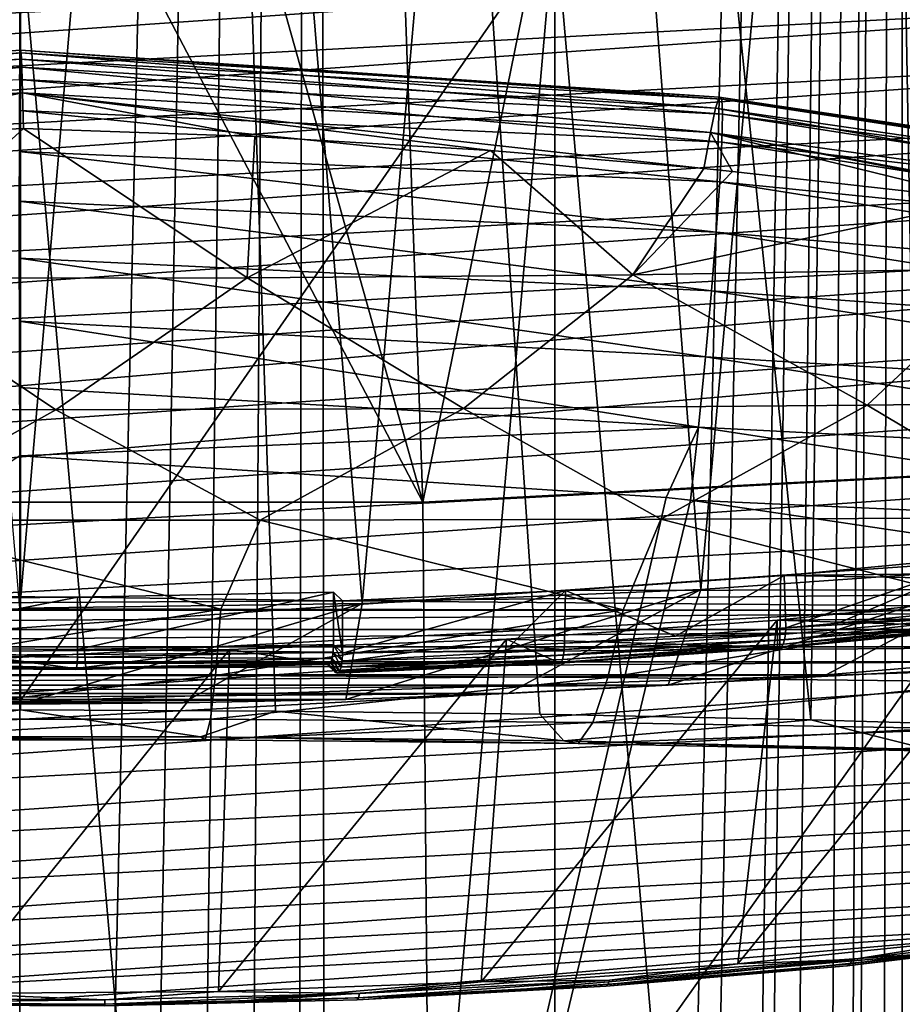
# Model space of a CAD drawing. Header units: metres. Extents: x -24 to 24, y -69 to 184.
# Tile 351 of 656: x 0 to 3.26, y 112.64 to 116.27. Entities that reach past the tile are written whole.
import ezdxf

# ---------------------------------------------------------------- set-up
doc = ezdxf.new("R2010")
doc.units = ezdxf.units.M
for name, color, linetype in [('1253', 7, 'CONTINUOUS'), ('1299', 7, 'CONTINUOUS'), ('1613', 7, 'CONTINUOUS'), ('1858', 7, 'CONTINUOUS'), ('1939', 7, 'CONTINUOUS'), ('2003', 7, 'CONTINUOUS'), ('2147', 7, 'CONTINUOUS'), ('2546', 7, 'CONTINUOUS'), ('3392', 7, 'CONTINUOUS'), ('367', 7, 'CONTINUOUS'), ('370', 7, 'CONTINUOUS'), ('4018', 7, 'CONTINUOUS'), ('4025', 7, 'CONTINUOUS'), ('4030', 7, 'CONTINUOUS'), ('433', 7, 'CONTINUOUS'), ('434', 7, 'CONTINUOUS'), ('457', 7, 'CONTINUOUS'), ('502', 7, 'CONTINUOUS'), ('503', 7, 'CONTINUOUS'), ('529', 7, 'CONTINUOUS'), ('530', 7, 'CONTINUOUS'), ('556', 2, 'CONTINUOUS'), ('565', 2, 'CONTINUOUS')]:
    doc.layers.add(name, color=color, linetype=linetype)

msp = doc.modelspace()

# ---------------------------------------------------------------- linework, layer by layer
at = {"layer": '1253'}
for points in [[(3.076495, 116.790613, 232.800227), (-5.889537, 116.311502, 231.01216), (-6.533398, 116.124153, 230.312965)], [(3.954376, 116.684583, 232.404517), (3.076495, 116.790613, 232.800227), (-6.533398, 116.124153, 230.312965)], [(3.954376, 116.684583, 232.404517), (-6.533398, 116.124153, 230.312965), (-7.088827, 115.91872, 229.546278)], [(4.778721, 116.552885, 231.913013), (3.954376, 116.684583, 232.404517), (-7.088827, 115.91872, 229.546278)], [(4.778721, 116.552885, 231.913013), (-7.088827, 115.91872, 229.546278), (-7.548304, 115.697987, 228.722489)], [(5.538435, 116.397289, 231.332322), (4.778721, 116.552885, 231.913013), (-7.548304, 115.697987, 228.722489)], [(5.538435, 116.397289, 231.332322), (-7.548304, 115.697987, 228.722489), (-7.905641, 115.464921, 227.852676)], [(6.223215, 116.219901, 230.670298), (5.538435, 116.397289, 231.332322), (-7.905641, 115.464921, 227.852676)], [(6.223215, 116.219901, 230.670298), (-7.905641, 115.464921, 227.852676), (-8.155979, 115.222682, 226.948627)], [(6.823507, 116.023218, 229.936268), (6.223215, 116.219901, 230.670298), (-8.155979, 115.222682, 226.948627)], [(6.823507, 116.023218, 229.936268), (-8.155979, 115.222682, 226.948627), (-8.295877, 114.974668, 226.023028)], [(7.331842, 115.809668, 229.139291), (6.823507, 116.023218, 229.936268), (-8.295877, 114.974668, 226.023028)], [(7.331842, 115.809668, 229.139291), (-8.295877, 114.974668, 226.023028), (-8.323555, 114.723945, 225.087318)], [(7.740613, 115.582452, 228.291307), (7.331842, 115.809668, 229.139291), (-8.323555, 114.723945, 225.087318)], [(7.740613, 115.582452, 228.291307), (-8.323555, 114.723945, 225.087318), (-8.238608, 114.474276, 224.155539)], [(7.740613, 115.582452, 228.291307), (-8.238608, 114.474276, 224.155539), (-8.043475, 114.230035, 223.24402)], [(8.043475, 115.345671, 227.407629), (7.740613, 115.582452, 228.291307), (-8.043475, 114.230035, 223.24402)], [(8.043475, 115.345671, 227.407629), (-8.043475, 114.230035, 223.24402), (-7.740613, 113.993255, 222.360343)], [(8.238608, 115.10143, 226.49611), (8.043475, 115.345671, 227.407629), (-7.740613, 113.993255, 222.360343)], [(8.323555, 114.851761, 225.564331), (8.238608, 115.10143, 226.49611), (-7.740613, 113.993255, 222.360343)], [(-7.331842, 113.766038, 221.512359), (8.323555, 114.851761, 225.564331), (-7.740613, 113.993255, 222.360343)], [(8.295877, 114.601038, 224.628621), (8.323555, 114.851761, 225.564331), (-7.331842, 113.766038, 221.512359)], [(-6.823507, 113.552489, 220.715382), (8.295877, 114.601038, 224.628621), (-7.331842, 113.766038, 221.512359)], [(8.155979, 114.353025, 223.703022), (8.295877, 114.601038, 224.628621), (-6.823507, 113.552489, 220.715382)], [(-6.223215, 113.355806, 219.981351), (8.155979, 114.353025, 223.703022), (-6.823507, 113.552489, 220.715382)], [(7.905641, 114.110785, 222.798973), (8.155979, 114.353025, 223.703022), (-6.223215, 113.355806, 219.981351)], [(-5.538435, 113.178417, 219.319327), (7.905641, 114.110785, 222.798973), (-6.223215, 113.355806, 219.981351)], [(7.548304, 113.87772, 221.92916), (7.905641, 114.110785, 222.798973), (-5.538435, 113.178417, 219.319327)], [(-4.778721, 113.022821, 218.738636), (7.548304, 113.87772, 221.92916), (-5.538435, 113.178417, 219.319327)], [(7.088827, 113.656986, 221.105372), (7.548304, 113.87772, 221.92916), (-4.778721, 113.022821, 218.738636)], [(-3.954376, 112.891123, 218.247133), (7.088827, 113.656986, 221.105372), (-4.778721, 113.022821, 218.738636)], [(6.533398, 113.451553, 220.338685), (7.088827, 113.656986, 221.105372), (-3.954376, 112.891123, 218.247133)], [(-3.076495, 112.785093, 217.851423), (6.533398, 113.451553, 220.338685), (-3.954376, 112.891123, 218.247133)], [(5.889537, 113.264204, 219.639489), (6.533398, 113.451553, 220.338685), (-3.076495, 112.785093, 217.851423)], [(-2.156963, 112.706168, 217.55687), (5.889537, 113.264204, 219.639489), (-3.076495, 112.785093, 217.851423)], [(5.16596, 113.097477, 219.017256), (5.889537, 113.264204, 219.639489), (-2.156963, 112.706168, 217.55687)], [(-1.208233, 112.655418, 217.367468), (5.16596, 113.097477, 219.017256), (-2.156963, 112.706168, 217.55687)], [(4.372484, 112.953632, 218.48042), (5.16596, 113.097477, 219.017256), (-1.208233, 112.655418, 217.367468)], [(-0.243175, 112.63353, 217.28578), (4.372484, 112.953632, 218.48042), (-1.208233, 112.655418, 217.367468)], [(0.725197, 112.640799, 217.312909), (4.372484, 112.953632, 218.48042), (-0.243175, 112.63353, 217.28578)], [(3.51981, 112.834609, 218.03622), (4.372484, 112.953632, 218.48042), (0.725197, 112.640799, 217.312909)], [(1.683753, 112.677128, 217.448492), (3.51981, 112.834609, 218.03622), (0.725197, 112.640799, 217.312909)], [(2.619496, 112.742023, 217.690684), (3.51981, 112.834609, 218.03622), (1.683753, 112.677128, 217.448492)]]:
    msp.add_3dface(points, dxfattribs=at)
at = {"layer": '1299'}
for points in [[(3.734775, 114.2535, 213.733534), (2.392143, 113.813976, 214.736598), (2.513306, 114.16763, 213.413063)], [(2.976008, 113.852956, 214.882076), (2.392143, 113.813976, 214.736598), (3.734775, 114.2535, 213.733534)], [(3.550436, 113.900343, 215.058926), (2.976008, 113.852956, 214.882076), (3.734775, 114.2535, 213.733534)], [(2.513306, 114.16763, 213.413063), (1.203709, 113.761712, 214.541548), (1.26367, 114.115726, 213.219353)], [(1.800606, 113.783522, 214.622944), (1.203709, 113.761712, 214.541548), (2.513306, 114.16763, 213.413063)], [(2.392143, 113.813976, 214.736598), (1.800606, 113.783522, 214.622944), (2.513306, 114.16763, 213.413063)], [(1.26367, 114.115726, 213.219353), (-0.000003, 113.744214, 214.476246), (0, 114.098362, 213.154552)], [(0.602705, 113.748591, 214.492581), (-0.000003, 113.744214, 214.476246), (1.26367, 114.115726, 213.219353)], [(1.203709, 113.761712, 214.541548), (0.602705, 113.748591, 214.492581), (1.26367, 114.115726, 213.219353)]]:
    msp.add_3dface(points, dxfattribs=at)
at = {"layer": '1613'}
for points in [[(3.918533, 112.887387, 218.159281), (3.053557, 112.778875, 217.809333), (3.063764, 112.7859, 217.780525)], [(3.905478, 112.880025, 218.186827), (3.053557, 112.778875, 217.809333), (3.918533, 112.887387, 218.159281)], [(3.928885, 112.903755, 218.134617), (3.918533, 112.887387, 218.159281), (3.063764, 112.7859, 217.780525)], [(3.071858, 112.802, 217.754861), (3.928885, 112.903755, 218.134617), (3.063764, 112.7859, 217.780525)], [(3.928885, 112.903755, 218.134617), (3.071858, 112.802, 217.754861), (3.55945, 112.879116, 217.934733)], [(3.55945, 112.879116, 217.934733), (3.071858, 112.802, 217.754861), (2.649214, 112.785524, 217.585441)], [(3.905478, 112.880025, 218.186827), (3.51981, 112.834609, 218.03622), (3.053557, 112.778875, 217.809333)], [(3.51981, 112.834609, 218.03622), (2.619496, 112.742023, 217.690684), (3.053557, 112.778875, 217.809333)], [(2.649214, 112.785524, 217.585441), (2.176201, 112.725719, 217.470178), (1.703152, 112.719914, 217.340582)], [(3.063764, 112.7859, 217.780525), (2.163235, 112.703049, 217.526346), (2.170467, 112.70982, 217.496593)], [(3.053557, 112.778875, 217.809333), (2.163235, 112.703049, 217.526346), (3.063764, 112.7859, 217.780525)], [(3.053557, 112.778875, 217.809333), (2.619496, 112.742023, 217.690684), (2.163235, 112.703049, 217.526346)], [(3.071858, 112.802, 217.754861), (3.063764, 112.7859, 217.780525), (2.170467, 112.70982, 217.496593)], [(2.176201, 112.725719, 217.470178), (3.071858, 112.802, 217.754861), (2.170467, 112.70982, 217.496593)], [(3.071858, 112.802, 217.754861), (2.176201, 112.725719, 217.470178), (2.649214, 112.785524, 217.585441)], [(2.619496, 112.742023, 217.690684), (1.683753, 112.677128, 217.448492), (2.163235, 112.703049, 217.526346)], [(1.703152, 112.719914, 217.340582), (1.253176, 112.675874, 217.284151), (0.734058, 112.683174, 217.203467)], [(2.170467, 112.70982, 217.496593), (1.24571, 112.653501, 217.341427), (1.249874, 112.660106, 217.311056)], [(2.163235, 112.703049, 217.526346), (1.24571, 112.653501, 217.341427), (2.170467, 112.70982, 217.496593)], [(2.163235, 112.703049, 217.526346), (1.683753, 112.677128, 217.448492), (1.24571, 112.653501, 217.341427)], [(2.176201, 112.725719, 217.470178), (2.170467, 112.70982, 217.496593), (1.249874, 112.660106, 217.311056)], [(1.253176, 112.675874, 217.284151), (2.176201, 112.725719, 217.470178), (1.249874, 112.660106, 217.311056)], [(2.176201, 112.725719, 217.470178), (1.253176, 112.675874, 217.284151), (1.703152, 112.719914, 217.340582)], [(0.314392, 112.653089, 217.199118), (-0.628345, 112.657652, 217.216148), (-0.244962, 112.675801, 217.175952)], [(0.734058, 112.683174, 217.203467), (0.314392, 112.653089, 217.199118), (-0.244962, 112.675801, 217.175952)], [(1.253176, 112.675874, 217.284151), (1.249874, 112.660106, 217.311056), (0.313564, 112.637381, 217.226247)], [(0.314392, 112.653089, 217.199118), (1.253176, 112.675874, 217.284151), (0.313564, 112.637381, 217.226247)], [(1.253176, 112.675874, 217.284151), (0.314392, 112.653089, 217.199118), (0.734058, 112.683174, 217.203467)], [(1.683753, 112.677128, 217.448492), (0.725197, 112.640799, 217.312909), (1.24571, 112.653501, 217.341427)], [(-0.628345, 112.657652, 217.216148), (0.314392, 112.653089, 217.199118), (-0.626689, 112.641933, 217.243232)], [(0.314392, 112.653089, 217.199118), (0.313564, 112.637381, 217.226247), (-0.626689, 112.641933, 217.243232)], [(0.313564, 112.637381, 217.226247), (-0.624602, 112.635388, 217.27383), (-0.626689, 112.641933, 217.243232)], [(0.312519, 112.630852, 217.256901), (-0.624602, 112.635388, 217.27383), (0.313564, 112.637381, 217.226247)], [(0.725197, 112.640799, 217.312909), (-0.243175, 112.63353, 217.28578), (0.312519, 112.630852, 217.256901)], [(1.249874, 112.660106, 217.311056), (0.312519, 112.630852, 217.256901), (0.313564, 112.637381, 217.226247)], [(1.24571, 112.653501, 217.341427), (0.312519, 112.630852, 217.256901), (1.249874, 112.660106, 217.311056)], [(1.24571, 112.653501, 217.341427), (0.725197, 112.640799, 217.312909), (0.312519, 112.630852, 217.256901)]]:
    msp.add_3dface(points, dxfattribs=at)
at = {"layer": '1858'}
for points in [[(2.794619, 114.053952, 216.791314), (3.546867, 114.060731, 216.816615), (3.754803, 114.152681, 217.159774)], [(1.796615, 113.98474, 216.533011), (2.796003, 113.954655, 216.420734), (2.794619, 114.053952, 216.791314)], [(3.579523, 114.029188, 216.698894), (3.546867, 114.060731, 216.816615), (2.794619, 114.053952, 216.791314)], [(2.796003, 113.954655, 216.420734), (3.579523, 114.029188, 216.698894), (2.794619, 114.053952, 216.791314)], [(0.774342, 113.945985, 216.388374), (1.132052, 113.893263, 216.191615), (1.796615, 113.98474, 216.533011)], [(1.132052, 113.893263, 216.191615), (1.988059, 113.898614, 216.211585), (1.796615, 113.98474, 216.533011)], [(1.988059, 113.898614, 216.211585), (2.796003, 113.954655, 216.420734), (1.796615, 113.98474, 216.533011)], [(-0.726911, 113.882524, 216.151535), (0.205002, 113.875615, 216.125749), (-0.258396, 113.938207, 216.359347)], [(-0.258396, 113.938207, 216.359347), (0.205002, 113.875615, 216.125749), (0.774342, 113.945985, 216.388374)], [(0.205002, 113.875615, 216.125749), (1.132052, 113.893263, 216.191615), (0.774342, 113.945985, 216.388374)], [(1.164708, 113.86172, 216.073894), (1.988059, 113.898614, 216.211585), (1.132052, 113.893263, 216.191615)]]:
    msp.add_3dface(points, dxfattribs=at)
at = {"layer": '1939'}
for points in [[(3.734775, 114.2535, 213.733534), (3.192928, 121.760477, 211.551867), (4.417493, 121.867264, 211.950403)], [(2.513306, 114.16763, 213.413063), (1.930974, 121.688582, 211.28355), (3.192928, 121.760477, 211.551867)], [(3.734775, 114.2535, 213.733534), (2.513306, 114.16763, 213.413063), (3.192928, 121.760477, 211.551867)], [(1.26367, 114.115726, 213.219353), (0.646236, 121.652415, 211.148576), (1.930974, 121.688582, 211.28355)], [(2.513306, 114.16763, 213.413063), (1.26367, 114.115726, 213.219353), (1.930974, 121.688582, 211.28355)], [(0, 114.098362, 213.154552), (-0.64624, 121.652416, 211.148576), (0.646236, 121.652415, 211.148576)], [(1.26367, 114.115726, 213.219353), (0, 114.098362, 213.154552), (0.646236, 121.652415, 211.148576)]]:
    msp.add_3dface(points, dxfattribs=at)
at = {"layer": '2003'}
for points in [[(2.649214, 112.785524, 217.585441), (2.794619, 114.053952, 216.791314), (3.754803, 114.152681, 217.159774)], [(3.55945, 112.879116, 217.934733), (2.649214, 112.785524, 217.585441), (3.754803, 114.152681, 217.159774)], [(1.703152, 112.719914, 217.340582), (1.796615, 113.98474, 216.533011), (2.794619, 114.053952, 216.791314)], [(2.649214, 112.785524, 217.585441), (1.703152, 112.719914, 217.340582), (2.794619, 114.053952, 216.791314)], [(0.734058, 112.683174, 217.203467), (0.774342, 113.945985, 216.388374), (1.796615, 113.98474, 216.533011)], [(1.703152, 112.719914, 217.340582), (0.734058, 112.683174, 217.203467), (1.796615, 113.98474, 216.533011)], [(-0.244962, 112.675801, 217.175952), (-0.258396, 113.938207, 216.359347), (0.774342, 113.945985, 216.388374)], [(0.734058, 112.683174, 217.203467), (-0.244962, 112.675801, 217.175952), (0.774342, 113.945985, 216.388374)]]:
    msp.add_3dface(points, dxfattribs=at)
at = {"layer": '2147'}
for points in [[(0.213706, 113.94637, 216.00344), (0.21319, 113.917785, 216.016155), (-0.733018, 113.953278, 216.029223)], [(0.21319, 113.917785, 216.016155), (-0.732763, 113.924695, 216.041944), (-0.733018, 113.953278, 216.029223)], [(1.1569, 113.936008, 216.084159), (0.21319, 113.917785, 216.016155), (0.213706, 113.94637, 216.00344)], [(1.158178, 113.964621, 216.071553), (1.1569, 113.936008, 216.084159), (0.213706, 113.94637, 216.00344)], [(0.21319, 113.917785, 216.016155), (0.211692, 113.894506, 216.037085), (-0.732763, 113.924695, 216.041944)], [(0.211692, 113.894506, 216.037085), (-0.732021, 113.901421, 216.06289), (-0.732763, 113.924695, 216.041944)], [(0.211692, 113.894506, 216.037085), (0.209362, 113.878848, 216.064168), (-0.732021, 113.901421, 216.06289)], [(0.209362, 113.878848, 216.064168), (-0.730864, 113.885769, 216.089999), (-0.732021, 113.901421, 216.06289)], [(1.153183, 113.912642, 216.104779), (0.211692, 113.894506, 216.037085), (0.21319, 113.917785, 216.016155)], [(1.153183, 113.912642, 216.104779), (1.147396, 113.896857, 216.131367), (0.211692, 113.894506, 216.037085)], [(1.1569, 113.936008, 216.084159), (1.153183, 113.912642, 216.104779), (0.21319, 113.917785, 216.016155)], [(0.209362, 113.878848, 216.064168), (0.206426, 113.872345, 216.09475), (-0.730864, 113.885769, 216.089999)], [(0.206426, 113.872345, 216.09475), (-0.729407, 113.879275, 216.120611), (-0.730864, 113.885769, 216.089999)], [(0.206426, 113.872345, 216.09475), (-0.726911, 113.882524, 216.151535), (-0.729407, 113.879275, 216.120611)], [(0.205002, 113.875615, 216.125749), (-0.726911, 113.882524, 216.151535), (0.206426, 113.872345, 216.09475)], [(1.132052, 113.893263, 216.191615), (0.205002, 113.875615, 216.125749), (0.206426, 113.872345, 216.09475)], [(1.140102, 113.890186, 216.161336), (1.132052, 113.893263, 216.191615), (0.206426, 113.872345, 216.09475)], [(1.140102, 113.890186, 216.161336), (0.206426, 113.872345, 216.09475), (0.209362, 113.878848, 216.064168)], [(1.147396, 113.896857, 216.131367), (0.209362, 113.878848, 216.064168), (0.211692, 113.894506, 216.037085)], [(1.147396, 113.896857, 216.131367), (1.140102, 113.890186, 216.161336), (0.209362, 113.878848, 216.064168)]]:
    msp.add_3dface(points, dxfattribs=at)
at = {"layer": '2546'}
for points in [[(6.220641, 114.257367, 216.391358), (3.605642, 114.293737, 216.527092), (2.821091, 114.219341, 216.249441)], [(5.719387, 114.170681, 216.067843), (6.220641, 114.257367, 216.391358), (2.821091, 114.219341, 216.249441)], [(2.013991, 114.163368, 216.040549), (5.719387, 114.170681, 216.067843), (2.821091, 114.219341, 216.249441)], [(1.158178, 114.157806, 216.01979), (0.213702, 114.139555, 215.951676), (1.190827, 114.126269, 215.902092)], [(1.190827, 114.126269, 215.902092), (5.719387, 114.170681, 216.067843), (2.013991, 114.163368, 216.040549)], [(5.200007, 114.091386, 215.771907), (5.719387, 114.170681, 216.067843), (1.190827, 114.126269, 215.902092)], [(-0.733009, 114.146463, 215.977459), (-5.200014, 114.091387, 215.771911), (0.213702, 114.139555, 215.951676)], [(0.213702, 114.139555, 215.951676), (-5.200014, 114.091387, 215.771911), (1.190827, 114.126269, 215.902092)], [(-5.200014, 114.091387, 215.771911), (5.200007, 114.091386, 215.771907), (1.190827, 114.126269, 215.902092)], [(-5.200014, 114.091387, 215.771911), (-4.664189, 114.019742, 215.504529), (5.200007, 114.091386, 215.771907)], [(-4.664189, 114.019742, 215.504529), (4.664178, 114.019741, 215.504524), (5.200007, 114.091386, 215.771907)], [(-4.664189, 114.019742, 215.504529), (-4.113947, 113.956016, 215.2667), (4.664178, 114.019741, 215.504524)], [(-4.113947, 113.956016, 215.2667), (4.113938, 113.956015, 215.266696), (4.664178, 114.019741, 215.504524)], [(-4.113947, 113.956016, 215.2667), (-3.550443, 113.900344, 215.058928), (4.113938, 113.956015, 215.266696)], [(-3.550443, 113.900344, 215.058928), (3.550436, 113.900343, 215.058926), (4.113938, 113.956015, 215.266696)], [(-3.550443, 113.900344, 215.058928), (-2.976018, 113.852957, 214.882079), (3.550436, 113.900343, 215.058926)], [(-2.976018, 113.852957, 214.882079), (2.976008, 113.852956, 214.882076), (3.550436, 113.900343, 215.058926)], [(-2.976018, 113.852957, 214.882079), (-2.392149, 113.813976, 214.7366), (2.976008, 113.852956, 214.882076)], [(-2.392149, 113.813976, 214.7366), (2.392143, 113.813976, 214.736598), (2.976008, 113.852956, 214.882076)], [(-2.392149, 113.813976, 214.7366), (-1.800614, 113.783522, 214.622946), (2.392143, 113.813976, 214.736598)], [(-1.800614, 113.783522, 214.622946), (1.800606, 113.783522, 214.622944), (2.392143, 113.813976, 214.736598)], [(-1.800614, 113.783522, 214.622946), (-1.203715, 113.761712, 214.541548), (1.800606, 113.783522, 214.622944)], [(-1.203715, 113.761712, 214.541548), (1.203709, 113.761712, 214.541548), (1.800606, 113.783522, 214.622944)], [(-1.203715, 113.761712, 214.541548), (-0.602709, 113.748591, 214.492581), (1.203709, 113.761712, 214.541548)], [(-0.602709, 113.748591, 214.492581), (0.602705, 113.748591, 214.492581), (1.203709, 113.761712, 214.541548)], [(-0.602709, 113.748591, 214.492581), (-0.000003, 113.744214, 214.476246), (0.602705, 113.748591, 214.492581)]]:
    msp.add_3dface(points, dxfattribs=at)
at = {"layer": '3392'}
for points in [[(3.605642, 114.100552, 216.578856), (3.604375, 114.072052, 216.591389), (3.019584, 114.043047, 216.364247)], [(2.822174, 113.981585, 216.328052), (3.600688, 114.048736, 216.61188), (2.81737, 113.965501, 216.348045)], [(3.600688, 114.048736, 216.61188), (3.594931, 114.032902, 216.638368), (2.81737, 113.965501, 216.348045)], [(2.825193, 114.002417, 216.312612), (3.604375, 114.072052, 216.591389), (2.822174, 113.981585, 216.328052)], [(3.604375, 114.072052, 216.591389), (3.600688, 114.048736, 216.61188), (2.822174, 113.981585, 216.328052)], [(2.826223, 114.026576, 216.302775), (3.604375, 114.072052, 216.591389), (2.825193, 114.002417, 216.312612)], [(3.019584, 114.043047, 216.364247), (3.604375, 114.072052, 216.591389), (2.826223, 114.026576, 216.302775)], [(2.826223, 114.026576, 216.302775), (2.825193, 114.002417, 216.312612), (2.419958, 113.995834, 216.188045)], [(3.579523, 114.029188, 216.698894), (2.796003, 113.954655, 216.420734), (2.80382, 113.951561, 216.396019)], [(3.587636, 114.026129, 216.668366), (3.579523, 114.029188, 216.698894), (2.80382, 113.951561, 216.396019)], [(2.81111, 113.95526, 216.371227), (3.587636, 114.026129, 216.668366), (2.80382, 113.951561, 216.396019)], [(2.81737, 113.965501, 216.348045), (3.594931, 114.032902, 216.638368), (2.81111, 113.95526, 216.371227)], [(3.594931, 114.032902, 216.638368), (3.587636, 114.026129, 216.668366), (2.81111, 113.95526, 216.371227)], [(2.006679, 113.92502, 216.116948), (2.008826, 113.945791, 216.101282), (2.822174, 113.981585, 216.328052)], [(2.006679, 113.92502, 216.116948), (2.822174, 113.981585, 216.328052), (2.81737, 113.965501, 216.348045)], [(2.008826, 113.945791, 216.101282), (2.009559, 113.96993, 216.091369), (2.825193, 114.002417, 216.312612)], [(2.008826, 113.945791, 216.101282), (2.825193, 114.002417, 216.312612), (2.822174, 113.981585, 216.328052)], [(2.825193, 114.002417, 216.312612), (2.009559, 113.96993, 216.091369), (2.419958, 113.995834, 216.188045)], [(2.008826, 113.945791, 216.101282), (2.006679, 113.92502, 216.116948), (1.18956, 113.904583, 215.966389)], [(1.190827, 113.933084, 215.953856), (2.008826, 113.945791, 216.101282), (1.18956, 113.904583, 215.966389)], [(1.809458, 113.959125, 216.051043), (2.008826, 113.945791, 216.101282), (1.190827, 113.933084, 215.953856)], [(2.009559, 113.96993, 216.091369), (2.008826, 113.945791, 216.101282), (1.809458, 113.959125, 216.051043)], [(2.796003, 113.954655, 216.420734), (1.988059, 113.898614, 216.211585), (1.993629, 113.895364, 216.186288)], [(2.796003, 113.954655, 216.420734), (1.993629, 113.895364, 216.186288), (2.80382, 113.951561, 216.396019)], [(1.993629, 113.895364, 216.186288), (1.998812, 113.898917, 216.160951), (2.80382, 113.951561, 216.396019)], [(1.998812, 113.898917, 216.160951), (2.003263, 113.909032, 216.1373), (2.81111, 113.95526, 216.371227)], [(1.998812, 113.898917, 216.160951), (2.81111, 113.95526, 216.371227), (2.80382, 113.951561, 216.396019)], [(2.003263, 113.909032, 216.1373), (2.006679, 113.92502, 216.116948), (2.81737, 113.965501, 216.348045)], [(2.003263, 113.909032, 216.1373), (2.81737, 113.965501, 216.348045), (2.81111, 113.95526, 216.371227)], [(2.003263, 113.909032, 216.1373), (1.998812, 113.898917, 216.160951), (1.180116, 113.865433, 216.013369)], [(1.185873, 113.881267, 215.986881), (2.003263, 113.909032, 216.1373), (1.180116, 113.865433, 216.013369)], [(2.006679, 113.92502, 216.116948), (2.003263, 113.909032, 216.1373), (1.185873, 113.881267, 215.986881)], [(1.18956, 113.904583, 215.966389), (2.006679, 113.92502, 216.116948), (1.185873, 113.881267, 215.986881)], [(1.988059, 113.898614, 216.211585), (1.164708, 113.86172, 216.073894), (1.172821, 113.85866, 216.043367)], [(1.998812, 113.898917, 216.160951), (1.993629, 113.895364, 216.186288), (1.172821, 113.85866, 216.043367)], [(1.180116, 113.865433, 216.013369), (1.998812, 113.898917, 216.160951), (1.172821, 113.85866, 216.043367)], [(1.993629, 113.895364, 216.186288), (1.988059, 113.898614, 216.211585), (1.172821, 113.85866, 216.043367)]]:
    msp.add_3dface(points, dxfattribs=at)
at = {"layer": '367'}
for points in [[(-1.087972, 145.2, -24.225582), (1.087972, 145.2, -24.225582), (-0.939204, 55.350886, -24.231805)], [(-0.939204, 55.350886, -24.231805), (1.087972, 145.2, -24.225582), (-0.476055, 55.429567, -24.245327)], [(-0.476055, 55.429567, -24.245327), (1.087972, 145.2, -24.225582), (0, 55.456236, -24.25)], [(0, 55.456236, -24.25), (1.087972, 145.2, -24.225582), (0.476036, 55.429568, -24.245327)], [(1.087972, 145.2, -24.225582), (0.939204, 55.350886, -24.231805), (0.476036, 55.429568, -24.245327)], [(0.939204, 55.350886, -24.231805), (1.087972, 145.2, -24.225582), (1.181119, 55.286814, -24.221219)], [(1.087972, 145.2, -24.225582), (3.255157, 145.2, -24.030532), (1.181119, 55.286814, -24.221219)], [(1.181119, 55.286814, -24.221219), (3.255157, 145.2, -24.030532), (1.409252, 55.209193, -24.209017)], [(1.409252, 55.209193, -24.209017), (3.255157, 145.2, -24.030532), (1.832055, 55.013894, -24.180696)], [(1.832055, 55.013894, -24.180696), (3.255157, 145.2, -24.030532), (1.952705, 54.943908, -24.171252)], [(1.952705, 54.943908, -24.171252), (3.255157, 145.2, -24.030532), (2.211505, 54.768048, -24.148949)], [(2.211505, 54.768048, -24.148949), (3.255157, 145.2, -24.030532), (2.546726, 54.475179, -24.115901)], [(2.546726, 54.475179, -24.115901), (3.255157, 145.2, -24.030532), (2.752013, 54.24639, -24.093338)], [(2.752013, 54.24639, -24.093338), (3.255157, 145.2, -24.030532), (2.835492, 54.138752, -24.083656)], [(2.835492, 54.138752, -24.083656), (3.255157, 145.2, -24.030532), (3.074134, 53.76315, -24.054359)], [(3.074134, 53.76315, -24.054359), (3.255157, 145.2, -24.030532), (3.257662, 53.355876, -24.030192)], [(3.255157, 145.2, -24.030532), (5.396133, 145.2, -23.642002), (3.257662, 53.355876, -24.030192)], [(5.396133, 145.2, -23.642002), (3.255157, -68.3, -24.030532), (3.445987, 52.023566, -24.00391)], [(5.396133, -68.3, -23.642002), (3.255157, -68.3, -24.030532), (5.396133, 145.2, -23.642002)]]:
    msp.add_3dface(points, dxfattribs=at)
at = {"layer": '370'}
for points in [[(3.842276, 120.001101, 211.886785), (2.584626, 119.879337, 211.56493), (4.456829, 114.647702, 175.7491)], [(2.584626, 119.879337, 211.56493), (1.299219, 119.804932, 211.370898), (1.48706, 114.489418, 175.77136)], [(4.456829, 114.647702, 175.7491), (2.584626, 119.879337, 211.56493), (1.48706, 114.489418, 175.77136)], [(-1.487054, 114.489418, 175.77136), (1.48706, 114.489418, 175.77136), (-1.299215, 119.804932, 211.370898)], [(1.48706, 114.489418, 175.77136), (0, 119.779905, 211.306075), (-1.299215, 119.804932, 211.370898)], [(1.299219, 119.804932, 211.370898), (0, 119.779905, 211.306075), (1.48706, 114.489418, 175.77136)], [(4.456829, 114.647702, 175.7491), (1.48706, 114.489418, 175.77136), (1.538414, 108.404486, 135.044894)], [(4.456829, 114.647702, 175.7491), (1.538414, 108.404486, 135.044894), (4.610457, 108.575908, 135.020829)], [(-1.487054, 114.489418, 175.77136), (-1.53844, 108.404486, 135.044894), (1.538414, 108.404486, 135.044894)], [(1.48706, 114.489418, 175.77136), (-1.487054, 114.489418, 175.77136), (1.538414, 108.404486, 135.044894)]]:
    msp.add_3dface(points, dxfattribs=at)
at = {"layer": '4018'}
for points in [[(1.158178, 114.157806, 216.01979), (1.190827, 114.126269, 215.902092), (1.190827, 113.933084, 215.953856)], [(1.158178, 113.964621, 216.071553), (1.158178, 114.157806, 216.01979), (1.190827, 113.933084, 215.953856)], [(1.1569, 113.936008, 216.084159), (1.158178, 113.964621, 216.071553), (1.18956, 113.904583, 215.966389)], [(1.158178, 113.964621, 216.071553), (1.190827, 113.933084, 215.953856), (1.18956, 113.904583, 215.966389)], [(1.147396, 113.896857, 216.131367), (1.153183, 113.912642, 216.104779), (1.180116, 113.865433, 216.013369)], [(1.153183, 113.912642, 216.104779), (1.1569, 113.936008, 216.084159), (1.185873, 113.881267, 215.986881)], [(1.153183, 113.912642, 216.104779), (1.185873, 113.881267, 215.986881), (1.180116, 113.865433, 216.013369)], [(1.1569, 113.936008, 216.084159), (1.18956, 113.904583, 215.966389), (1.185873, 113.881267, 215.986881)], [(1.164708, 113.86172, 216.073894), (1.132052, 113.893263, 216.191615), (1.140102, 113.890186, 216.161336)], [(1.140102, 113.890186, 216.161336), (1.147396, 113.896857, 216.131367), (1.172821, 113.85866, 216.043367)], [(1.164708, 113.86172, 216.073894), (1.140102, 113.890186, 216.161336), (1.172821, 113.85866, 216.043367)], [(1.147396, 113.896857, 216.131367), (1.180116, 113.865433, 216.013369), (1.172821, 113.85866, 216.043367)]]:
    msp.add_3dface(points, dxfattribs=at)
at = {"layer": '4025'}
for points in [[(2.821091, 114.219341, 216.249441), (3.605642, 114.293737, 216.527092), (2.826223, 114.026576, 216.302775)], [(3.605642, 114.293737, 216.527092), (3.019584, 114.043047, 216.364247), (2.826223, 114.026576, 216.302775)], [(3.605642, 114.293737, 216.527092), (3.605642, 114.100552, 216.578856), (3.019584, 114.043047, 216.364247)], [(2.013991, 114.163368, 216.040549), (2.821091, 114.219341, 216.249441), (2.419958, 113.995834, 216.188045)], [(2.821091, 114.219341, 216.249441), (2.826223, 114.026576, 216.302775), (2.419958, 113.995834, 216.188045)], [(2.013991, 114.163368, 216.040549), (1.809458, 113.959125, 216.051043), (1.190827, 113.933084, 215.953856)], [(1.190827, 114.126269, 215.902092), (2.013991, 114.163368, 216.040549), (1.190827, 113.933084, 215.953856)], [(2.013991, 114.163368, 216.040549), (2.009559, 113.96993, 216.091369), (1.809458, 113.959125, 216.051043)], [(2.009559, 113.96993, 216.091369), (2.013991, 114.163368, 216.040549), (2.419958, 113.995834, 216.188045)]]:
    msp.add_3dface(points, dxfattribs=at)
at = {"layer": '4030'}
for points in [[(0.213706, 113.94637, 216.00344), (0.213702, 114.139555, 215.951676), (1.158178, 114.157806, 216.01979)], [(1.158178, 113.964621, 216.071553), (0.213706, 113.94637, 216.00344), (1.158178, 114.157806, 216.01979)], [(-0.733018, 113.953278, 216.029223), (-0.733009, 114.146463, 215.977459), (0.213702, 114.139555, 215.951676)], [(0.213706, 113.94637, 216.00344), (-0.733018, 113.953278, 216.029223), (0.213702, 114.139555, 215.951676)]]:
    msp.add_3dface(points, dxfattribs=at)
at = {"layer": '433'}
for points in [[(3.231962, 118.410547, 176.366375), (6.451049, 118.710906, 176.32566), (3.314161, 113.860513, 145.875779)], [(-3.231943, 118.410546, 176.366376), (0.00001, 118.31014, 176.379969), (-3.314185, 113.860515, 145.875779)], [(-0.000012, 113.753481, 145.890648), (3.231962, 118.410547, 176.366375), (3.314161, 113.860513, 145.875779)], [(0.00001, 118.31014, 176.379969), (3.231962, 118.410547, 176.366375), (-0.000012, 113.753481, 145.890648)], [(-3.314185, 113.860515, 145.875779), (0.00001, 118.31014, 176.379969), (-0.000012, 113.753481, 145.890648)], [(-0.000012, 113.753481, 145.890648), (3.314161, 113.860513, 145.875779), (-0.000007, 109.196735, 115.400746)], [(-0.000007, 109.196735, 115.400746), (3.314161, 113.860513, 145.875779), (3.393186, 109.308514, 115.384982)]]:
    msp.add_3dface(points, dxfattribs=at)
at = {"layer": '434'}
for points in [[(-0.937373, 113.718993, 33.859857), (0.002991, 113.722717, 33.878384), (0, 142.110666, 235.869139)], [(0.002991, 113.722717, 33.878384), (0.94341, 113.718942, 33.859597), (0, 142.110666, 235.869139)], [(0.94341, 113.718942, 33.859597), (1.9185, 113.70702, 33.800065), (0, 142.110666, 235.869139)], [(0, 142.110666, 235.869139), (2.91877, 113.686239, 33.696064), (3.305357, 142.081073, 235.75762)], [(1.9185, 113.70702, 33.800065), (2.91877, 113.686239, 33.696064), (0, 142.110666, 235.869139)], [(2.91877, 113.686239, 33.696064), (3.908149, 113.657118, 33.550094), (3.305357, 142.081073, 235.75762)]]:
    msp.add_3dface(points, dxfattribs=at)
at = {"layer": '457'}
for points in [[(-0.838481, 115.831033, 25.373696), (0.013611, 115.869059, 25.337475), (-0.591548, 115.316422, 26.155627)], [(-0.591548, 115.316422, 26.155627), (0.013611, 115.869059, 25.337475), (0.839099, 115.317435, 26.145706)], [(0.839099, 115.317435, 26.145706), (0.013611, 115.869059, 25.337475), (0.868143, 115.839475, 25.360969)], [(1.736782, 115.78748, 25.381163), (0.839099, 115.317435, 26.145706), (0.868143, 115.839475, 25.360969)], [(2.262531, 115.329522, 26.020893), (0.839099, 115.317435, 26.145706), (1.736782, 115.78748, 25.381163)], [(2.524275, 115.721226, 25.396195), (2.262531, 115.329522, 26.020893), (1.736782, 115.78748, 25.381163)], [(2.630126, 115.710922, 25.397984), (2.262531, 115.329522, 26.020893), (2.524275, 115.721226, 25.396195)], [(3.56832, 115.604968, 25.411433), (2.262531, 115.329522, 26.020893), (2.630126, 115.710922, 25.397984)], [(3.665684, 115.351802, 25.781151), (2.262531, 115.329522, 26.020893), (3.56832, 115.604968, 25.411433)], [(-0.591548, 115.316422, 26.155627), (0.839099, 115.317435, 26.145706), (0.133525, 114.830796, 27.044087)], [(0.133525, 114.830796, 27.044087), (0.839099, 115.317435, 26.145706), (1.637553, 114.835568, 26.968305)], [(0.839099, 115.317435, 26.145706), (2.262531, 115.329522, 26.020893), (1.637553, 114.835568, 26.968305)], [(1.637553, 114.835568, 26.968305), (2.262531, 115.329522, 26.020893), (3.126517, 114.84772, 26.763355)], [(2.262531, 115.329522, 26.020893), (3.665684, 115.351802, 25.781151), (3.126517, 114.84772, 26.763355)], [(3.126517, 114.84772, 26.763355), (3.665684, 115.351802, 25.781151), (4.583126, 114.866235, 26.43112)], [(-1.371375, 114.834106, 26.991132), (-0.591548, 115.316422, 26.155627), (0.133525, 114.830796, 27.044087)], [(1.637553, 114.835568, 26.968305), (3.126517, 114.84772, 26.763355), (2.365564, 114.426786, 27.801257)], [(2.365564, 114.426786, 27.801257), (3.126517, 114.84772, 26.763355), (3.824371, 114.431714, 27.536594)], [(3.126517, 114.84772, 26.763355), (4.583126, 114.866235, 26.43112), (3.824371, 114.431714, 27.536594)], [(-1.371375, 114.834106, 26.991132), (0.133525, 114.830796, 27.044087), (-0.598815, 114.423446, 27.951681)], [(-0.598815, 114.423446, 27.951681), (0.133525, 114.830796, 27.044087), (0.886825, 114.423764, 27.939492)], [(0.133525, 114.830796, 27.044087), (1.637553, 114.835568, 26.968305), (0.886825, 114.423764, 27.939492)], [(0.886825, 114.423764, 27.939492), (1.637553, 114.835568, 26.968305), (2.365564, 114.426786, 27.801257)], [(-0.747457, 114.095358, 28.894823), (-0.598815, 114.423446, 27.951681), (0.741957, 114.095384, 28.895051)], [(-0.598815, 114.423446, 27.951681), (0.886825, 114.423764, 27.939492), (0.741957, 114.095384, 28.895051)], [(0.741957, 114.095384, 28.895051), (0.886825, 114.423764, 27.939492), (2.226662, 114.092873, 28.769223)], [(0.886825, 114.423764, 27.939492), (2.365564, 114.426786, 27.801257), (2.226662, 114.092873, 28.769223)], [(2.226662, 114.092873, 28.769223), (2.365564, 114.426786, 27.801257), (3.695524, 114.087102, 28.51651)], [(2.365564, 114.426786, 27.801257), (3.824371, 114.431714, 27.536594), (3.695524, 114.087102, 28.51651)], [(-0.747457, 114.095358, 28.894823), (0.741957, 114.095384, 28.895051), (-0.728049, 113.849791, 29.869331)], [(0.741957, 114.095384, 28.895051), (0.722661, 113.84982, 29.869537), (-0.728049, 113.849791, 29.869331)], [(0.741957, 114.095384, 28.895051), (2.226662, 114.092873, 28.769223), (0.722661, 113.84982, 29.869537)], [(2.226662, 114.092873, 28.769223), (2.170304, 113.842348, 29.75217), (0.722661, 113.84982, 29.869537)], [(2.226662, 114.092873, 28.769223), (3.695524, 114.087102, 28.51651), (2.170304, 113.842348, 29.75217)], [(3.695524, 114.087102, 28.51651), (3.606953, 113.826748, 29.516079), (2.170304, 113.842348, 29.75217)], [(0.722661, 113.84982, 29.869537), (-0.708848, 113.688575, 30.861494), (-0.728049, 113.849791, 29.869331)], [(0.70358, 113.688606, 30.861678), (-0.708848, 113.688575, 30.861494), (0.722661, 113.84982, 29.869537)], [(2.170304, 113.842348, 29.75217), (0.70358, 113.688606, 30.861678), (0.722661, 113.84982, 29.869537)], [(2.114686, 113.677059, 30.753983), (0.70358, 113.688606, 30.861678), (2.170304, 113.842348, 29.75217)], [(3.606953, 113.826748, 29.516079), (2.114686, 113.677059, 30.753983), (2.170304, 113.842348, 29.75217)], [(3.519944, 113.653379, 30.536913), (2.114686, 113.677059, 30.753983), (3.606953, 113.826748, 29.516079)], [(0.002991, 113.722717, 33.878384), (-0.937373, 113.718993, 33.859857), (-0.671747, 113.623982, 32.869538)], [(0.66673, 113.624009, 32.869678), (0.002991, 113.722717, 33.878384), (-0.671747, 113.623982, 32.869538)], [(0.94341, 113.718942, 33.859597), (0.002991, 113.722717, 33.878384), (0.66673, 113.624009, 32.869678)], [(2.007425, 113.608586, 32.784635), (0.94341, 113.718942, 33.859597), (0.66673, 113.624009, 32.869678)], [(1.9185, 113.70702, 33.800065), (0.94341, 113.718942, 33.859597), (2.007425, 113.608586, 32.784635)], [(0.70358, 113.688606, 30.861678), (-0.690031, 113.613099, 31.864037), (-0.708848, 113.688575, 30.861494)], [(0.684887, 113.613128, 31.864198), (-0.690031, 113.613099, 31.864037), (0.70358, 113.688606, 30.861678)], [(2.114686, 113.677059, 30.753983), (0.684887, 113.613128, 31.864198), (0.70358, 113.688606, 30.861678)], [(2.91877, 113.686239, 33.696064), (1.9185, 113.70702, 33.800065), (2.007425, 113.608586, 32.784635)], [(3.352729, 113.577212, 32.612), (2.91877, 113.686239, 33.696064), (2.007425, 113.608586, 32.784635)], [(3.908149, 113.657118, 33.550094), (2.91877, 113.686239, 33.696064), (3.352729, 113.577212, 32.612)], [(2.06027, 113.598807, 31.767333), (0.684887, 113.613128, 31.864198), (2.114686, 113.677059, 30.753983)], [(3.519944, 113.653379, 30.536913), (2.06027, 113.598807, 31.767333), (2.114686, 113.677059, 30.753983)], [(3.435084, 113.569627, 31.571546), (2.06027, 113.598807, 31.767333), (3.519944, 113.653379, 30.536913)], [(0.684887, 113.613128, 31.864198), (-0.671747, 113.623982, 32.869538), (-0.690031, 113.613099, 31.864037)], [(0.66673, 113.624009, 32.869678), (-0.671747, 113.623982, 32.869538), (0.684887, 113.613128, 31.864198)], [(2.06027, 113.598807, 31.767333), (0.66673, 113.624009, 32.869678), (0.684887, 113.613128, 31.864198)], [(2.007425, 113.608586, 32.784635), (0.66673, 113.624009, 32.869678), (2.06027, 113.598807, 31.767333)], [(3.435084, 113.569627, 31.571546), (2.007425, 113.608586, 32.784635), (2.06027, 113.598807, 31.767333)], [(3.352729, 113.577212, 32.612), (2.007425, 113.608586, 32.784635), (3.435084, 113.569627, 31.571546)]]:
    msp.add_3dface(points, dxfattribs=at)
at = {"layer": '502'}
msp.add_3dface([(-0.000006, 114.660957, 22.95), (-13.533819, 105.741858, 23.659277), (0, 104.179469, 22.95)], dxfattribs=at)
at = {"layer": '503'}
for points in [[(-0.000006, 114.660957, 22.95), (0, 104.179469, 22.95), (2.385237, 114.50653, 23.033294)], [(2.385237, 114.50653, 23.033294), (0, 104.179469, 22.95), (2.47461, 114.496992, 23.036415)], [(2.47461, 114.496992, 23.036415), (0, 104.179469, 22.95), (4.797363, 114.153223, 23.117528)], [(4.797363, 114.153223, 23.117528), (0, 104.179469, 22.95), (4.950819, 114.124034, 23.122886)], [(4.950819, 114.124034, 23.122886), (0, 104.179469, 22.95), (7.15907, 113.610527, 23.2)], [(7.15907, 113.610527, 23.2), (0, 104.179469, 22.95), (7.361079, 113.554712, 23.207055)], [(7.361079, 113.554712, 23.207055), (0, 104.179469, 22.95), (9.766523, 112.784395, 23.291055)], [(9.766523, 112.784395, 23.291055), (0, 104.179469, 22.95), (11.201453, 112.264722, 23.341163)]]:
    msp.add_3dface(points, dxfattribs=at)
at = {"layer": '529'}
for points in [[(0.001393, 116.124947, 24.129336), (2.590018, 115.97765, 24.363919), (0.003365, 116.157917, 24.381217)], [(0.003365, 116.157917, 24.381217), (2.581342, 115.985146, 24.635609), (0.005598, 116.147917, 24.635388)], [(2.590018, 115.97765, 24.363919), (2.581342, 115.985146, 24.635609), (0.003365, 116.157917, 24.381217)], [(-0.000255, 116.049996, 23.8867), (2.593222, 115.921486, 24.097869), (0.001393, 116.124947, 24.129336)], [(2.593222, 115.921486, 24.097869), (2.590018, 115.97765, 24.363919), (0.001393, 116.124947, 24.129336)], [(0.005598, 116.147917, 24.635388), (2.567481, 115.943728, 24.904011), (0.007998, 116.095179, 24.884255)], [(2.581342, 115.985146, 24.635609), (2.567481, 115.943728, 24.904011), (0.005598, 116.147917, 24.635388)], [(0.007998, 116.095179, 24.884255), (2.54889, 115.854757, 25.160303), (0.01038, 116.001343, 25.120448)], [(2.567481, 115.943728, 24.904011), (2.54889, 115.854757, 25.160303), (0.007998, 116.095179, 24.884255)], [(-0.001528, 115.935135, 23.660108), (2.590851, 115.818501, 23.846204), (-0.000255, 116.049996, 23.8867)], [(2.590851, 115.818501, 23.846204), (2.593222, 115.921486, 24.097869), (-0.000255, 116.049996, 23.8867)], [(1.736782, 115.78748, 25.381163), (0.868143, 115.839475, 25.360969), (0.01038, 116.001343, 25.120448)], [(2.54889, 115.854757, 25.160303), (2.524275, 115.721226, 25.396195), (0.01038, 116.001343, 25.120448)], [(2.524275, 115.721226, 25.396195), (1.736782, 115.78748, 25.381163), (0.01038, 116.001343, 25.120448)], [(0.868143, 115.839475, 25.360969), (0.013611, 115.869059, 25.337475), (0.01038, 116.001343, 25.120448)], [(2.581342, 115.985146, 24.635609), (5.165114, 115.566908, 24.933384), (2.567481, 115.943728, 24.904011)], [(2.590018, 115.97765, 24.363919), (5.180042, 115.596579, 24.669798), (2.581342, 115.985146, 24.635609)], [(5.180042, 115.596579, 24.669798), (5.165114, 115.566908, 24.933384), (2.581342, 115.985146, 24.635609)], [(2.593222, 115.921486, 24.097869), (5.186113, 115.580063, 24.404712), (2.590018, 115.97765, 24.363919)], [(5.186113, 115.580063, 24.404712), (5.180042, 115.596579, 24.669798), (2.590018, 115.97765, 24.363919)], [(-0.002387, 115.783853, 23.456385), (2.582981, 115.672078, 23.617194), (-0.001528, 115.935135, 23.660108)], [(2.582981, 115.672078, 23.617194), (2.590851, 115.818501, 23.846204), (-0.001528, 115.935135, 23.660108)], [(2.567481, 115.943728, 24.904011), (5.141797, 115.491979, 25.1872), (2.54889, 115.854757, 25.160303)], [(5.165114, 115.566908, 24.933384), (5.141797, 115.491979, 25.1872), (2.567481, 115.943728, 24.904011)], [(2.590851, 115.818501, 23.846204), (5.183137, 115.517876, 24.146439), (2.593222, 115.921486, 24.097869)], [(5.183137, 115.517876, 24.146439), (5.186113, 115.580063, 24.404712), (2.593222, 115.921486, 24.097869)], [(2.630126, 115.710922, 25.397984), (2.524275, 115.721226, 25.396195), (2.54889, 115.854757, 25.160303)], [(5.141797, 115.491979, 25.1872), (5.102388, 115.375084, 25.424049), (2.54889, 115.854757, 25.160303)], [(3.56832, 115.604968, 25.411433), (2.630126, 115.710922, 25.397984), (2.54889, 115.854757, 25.160303)], [(4.601163, 115.457967, 25.421222), (3.56832, 115.604968, 25.411433), (2.54889, 115.854757, 25.160303)], [(5.102388, 115.375084, 25.424049), (5.015637, 115.389954, 25.423688), (2.54889, 115.854757, 25.160303)], [(5.015637, 115.389954, 25.423688), (4.601163, 115.457967, 25.421222), (2.54889, 115.854757, 25.160303)], [(2.582981, 115.672078, 23.617194), (5.171205, 115.411969, 23.903083), (2.590851, 115.818501, 23.846204)], [(5.171205, 115.411969, 23.903083), (5.183137, 115.517876, 24.146439), (2.590851, 115.818501, 23.846204)], [(-0.002806, 115.600453, 23.281181), (2.569871, 115.487031, 23.418367), (-0.002387, 115.783853, 23.456385)], [(2.569871, 115.487031, 23.418367), (2.582981, 115.672078, 23.617194), (-0.002387, 115.783853, 23.456385)], [(2.569871, 115.487031, 23.418367), (5.150694, 115.265666, 23.682277), (2.582981, 115.672078, 23.617194)], [(5.150694, 115.265666, 23.682277), (5.171205, 115.411969, 23.903083), (2.582981, 115.672078, 23.617194)], [(-0.002773, 115.389944, 23.139327), (2.551953, 115.26944, 23.256256), (-0.002806, 115.600453, 23.281181)], [(2.551953, 115.26944, 23.256256), (2.569871, 115.487031, 23.418367), (-0.002806, 115.600453, 23.281181)], [(2.551953, 115.26944, 23.256256), (5.122246, 115.083555, 23.490948), (2.569871, 115.487031, 23.418367)], [(5.122246, 115.083555, 23.490948), (5.150694, 115.265666, 23.682277), (2.569871, 115.487031, 23.418367)], [(-0.002286, 115.158521, 23.035057), (2.529815, 115.026456, 23.136189), (-0.002773, 115.389944, 23.139327)], [(2.529815, 115.026456, 23.136189), (2.551953, 115.26944, 23.256256), (-0.002773, 115.389944, 23.139327)], [(2.529815, 115.026456, 23.136189), (5.086754, 114.871348, 23.335097), (2.551953, 115.26944, 23.256256)], [(5.086754, 114.871348, 23.335097), (5.122246, 115.083555, 23.490948), (2.551953, 115.26944, 23.256256)], [(-0.001361, 114.913223, 22.971413), (2.504185, 114.766067, 23.062112), (-0.002286, 115.158521, 23.035057)], [(2.504185, 114.766067, 23.062112), (2.529815, 115.026456, 23.136189), (-0.002286, 115.158521, 23.035057)], [(2.504185, 114.766067, 23.062112), (5.045331, 114.635704, 23.219613), (2.529815, 115.026456, 23.136189)], [(5.045331, 114.635704, 23.219613), (5.086754, 114.871348, 23.335097), (2.529815, 115.026456, 23.136189)], [(-0.000006, 114.660957, 22.95), (2.504185, 114.766067, 23.062112), (-0.001361, 114.913223, 22.971413)], [(-0.000006, 114.660957, 22.95), (2.385237, 114.50653, 23.033294), (2.504185, 114.766067, 23.062112)], [(2.385237, 114.50653, 23.033294), (2.47461, 114.496992, 23.036415), (2.504185, 114.766067, 23.062112)], [(2.47461, 114.496992, 23.036415), (4.999276, 114.384012, 23.14812), (2.504185, 114.766067, 23.062112)], [(4.999276, 114.384012, 23.14812), (5.045331, 114.635704, 23.219613), (2.504185, 114.766067, 23.062112)], [(2.47461, 114.496992, 23.036415), (4.797363, 114.153223, 23.117528), (4.999276, 114.384012, 23.14812)]]:
    msp.add_3dface(points, dxfattribs=at)
at = {"layer": '530'}
for points in [[(-2.068135, 116.005693, 24.386086), (0.003365, 116.157917, 24.381217), (-2.054608, 116.012602, 24.657721)], [(0.001393, 116.124947, 24.129336), (0.003365, 116.157917, 24.381217), (-2.068135, 116.005693, 24.386086)], [(0.003365, 116.157917, 24.381217), (0.005598, 116.147917, 24.635388), (-2.054608, 116.012602, 24.657721)], [(-2.076375, 115.950028, 24.119909), (0.001393, 116.124947, 24.129336), (-2.068135, 116.005693, 24.386086)], [(-0.000255, 116.049996, 23.8867), (0.001393, 116.124947, 24.129336), (-2.076375, 115.950028, 24.119909)], [(-2.054608, 116.012602, 24.657721), (0.005598, 116.147917, 24.635388), (-2.036238, 115.970528, 24.92588)], [(0.005598, 116.147917, 24.635388), (0.007998, 116.095179, 24.884255), (-2.036238, 115.970528, 24.92588)], [(-2.036238, 115.970528, 24.92588), (0.007998, 116.095179, 24.884255), (-2.01363, 115.880855, 25.18174)], [(0.007998, 116.095179, 24.884255), (0.01038, 116.001343, 25.120448), (-2.01363, 115.880855, 25.18174)], [(0.01038, 116.001343, 25.120448), (-0.838481, 115.831033, 25.373696), (-2.01363, 115.880855, 25.18174)], [(0.013611, 115.869059, 25.337475), (-0.838481, 115.831033, 25.373696), (0.01038, 116.001343, 25.120448)]]:
    msp.add_3dface(points, dxfattribs=at)
at = {"layer": '556'}
for points in [[(1.974633, 94.2, -21.308703), (0, 116.65, -21.4), (0, 94.2, -21.4)], [(1.974633, 116.65, -21.308703), (0, 116.65, -21.4), (1.974633, 94.2, -21.308703)], [(3.932309, 94.2, -21.035611), (1.974633, 116.65, -21.308703), (1.974633, 94.2, -21.308703)], [(3.932309, 116.65, -21.035611), (1.974633, 116.65, -21.308703), (3.932309, 94.2, -21.035611)]]:
    msp.add_3dface(points, dxfattribs=at)
at = {"layer": '565'}
for points in [[(0, 94.2, 21.4), (1.974633, 116.65, 21.308703), (1.974633, 94.2, 21.308703)], [(0, 116.65, 21.4), (1.974633, 116.65, 21.308703), (0, 94.2, 21.4)], [(1.974633, 94.2, 21.308703), (3.932309, 116.65, 21.035611), (3.932309, 94.2, 21.035611)], [(1.974633, 116.65, 21.308703), (3.932309, 116.65, 21.035611), (1.974633, 94.2, 21.308703)]]:
    msp.add_3dface(points, dxfattribs=at)

doc.saveas('drawing.dxf')
